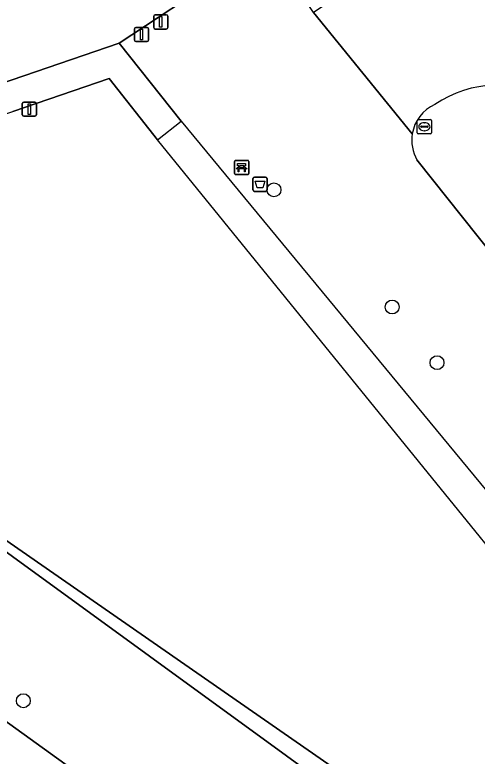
# Model space of a CAD drawing. Extents: x 158352 to 159489, y 383828 to 384603.
# Drawn here: x 158406.2 to 158438.7, y 384209.6 to 384261.7 of the extents above; entities that cross this region are included whole.
import ezdxf

# ---------------------------------------------------------------- set-up
doc = ezdxf.new("R2010")
doc.units = 0
for name, color, linetype in [('IMGEO_Afsluitpaal', 7, 'Continuous'), ('IMGEO_Afvalbak', 7, 'Continuous'), ('IMGEO_Bank', 7, 'Continuous'), ('IMGEO_Berm_groen', 7, 'Continuous'), ('IMGEO_Boom', 7, 'Continuous'), ('IMGEO_Gemengd_bos', 7, 'Continuous'), ('IMGEO_Groenvoorziening', 7, 'Continuous'), ('IMGEO_Loofbos', 7, 'Continuous'), ('IMGEO_Meer_plas_ven_vijver', 7, 'Continuous'), ('IMGEO_Rioolput', 7, 'Continuous'), ('IMGEO_Voetpad_open', 7, 'Continuous')]:
    doc.layers.add(name, color=color, linetype=linetype)

msp = doc.modelspace()

# ---------------------------------------------------------------- linework, layer by layer
at = {"layer": 'IMGEO_Afsluitpaal'}
for p, q in [((158415.934, 384260.848), (158415.934, 384261.648)), ((158415.934, 384261.648), (158415.934, 384260.848)), ((158416.034, 384261.748), (158416.824, 384261.748)), ((158416.824, 384261.748), (158416.034, 384261.748)), ((158416.924, 384261.648), (158416.924, 384260.848)), ((158416.924, 384260.848), (158416.924, 384261.648)), ((158414.685, 384260.864), (158415.475, 384260.864)), ((158415.475, 384260.864), (158414.685, 384260.864)), ((158414.585, 384259.964), (158414.585, 384260.764)), ((158414.585, 384260.764), (158414.585, 384259.964)), ((158415.575, 384260.764), (158415.575, 384259.964)), ((158415.575, 384259.964), (158415.575, 384260.764)), ((158416.824, 384260.748), (158416.034, 384260.748)), ((158416.034, 384260.748), (158416.824, 384260.748)), ((158415.475, 384259.864), (158414.685, 384259.864)), ((158414.685, 384259.864), (158415.475, 384259.864)), ((158406.777, 384255.608), (158407.567, 384255.608)), ((158407.567, 384255.608), (158406.777, 384255.608)), ((158406.677, 384254.708), (158406.677, 384255.508)), ((158406.677, 384255.508), (158406.677, 384254.708)), ((158407.667, 384255.508), (158407.667, 384254.708)), ((158407.667, 384254.708), (158407.667, 384255.508)), ((158407.567, 384254.608), (158406.777, 384254.608)), ((158406.777, 384254.608), (158407.567, 384254.608))]:
    msp.add_line(p, q, dxfattribs=at)
for points in [[(158416.354, 384261.623), (158416.504, 384261.623), (158416.504, 384260.873), (158416.354, 384260.873), (158416.354, 384261.623)], [(158415.005, 384260.739), (158415.155, 384260.739), (158415.155, 384259.989), (158415.005, 384259.989), (158415.005, 384260.739)], [(158407.097, 384255.483), (158407.247, 384255.483), (158407.247, 384254.733), (158407.097, 384254.733), (158407.097, 384255.483)]]:
    msp.add_lwpolyline(points, dxfattribs=at)
for centre, start, end in [((158416.034, 384261.648), 90, 180), ((158416.034, 384261.648), 90, 180), ((158416.824, 384261.648), 0, 90), ((158416.824, 384261.648), 360, 90), ((158414.685, 384260.764), 90, 180), ((158414.685, 384260.764), 90, 180), ((158415.475, 384260.764), 0, 90), ((158415.475, 384260.764), 360, 90), ((158416.034, 384260.848), 180, 270), ((158416.034, 384260.848), 180, 270), ((158416.824, 384260.848), 270, 0), ((158416.824, 384260.848), 270, 0), ((158414.685, 384259.964), 180, 270), ((158414.685, 384259.964), 180, 270), ((158415.475, 384259.964), 270, 0), ((158415.475, 384259.964), 270, 0), ((158406.777, 384255.508), 90, 180), ((158406.777, 384255.508), 90, 180), ((158407.567, 384255.508), 0, 90), ((158407.567, 384255.508), 360, 90), ((158406.777, 384254.708), 180, 270), ((158406.777, 384254.708), 180, 270), ((158407.567, 384254.708), 270, 0), ((158407.567, 384254.708), 270, 0)]:
    msp.add_arc(centre, 0.1, start, end, dxfattribs=at)
at = {"layer": 'IMGEO_Afvalbak'}
for p, q in [((158422.927, 384249.423), (158422.927, 384250.223)), ((158422.927, 384250.223), (158422.927, 384249.423)), ((158423.027, 384250.323), (158423.817, 384250.323)), ((158423.817, 384250.323), (158423.027, 384250.323)), ((158423.917, 384250.223), (158423.917, 384249.423)), ((158423.917, 384249.423), (158423.917, 384250.223)), ((158423.817, 384249.323), (158423.027, 384249.323)), ((158423.027, 384249.323), (158423.817, 384249.323))]:
    msp.add_line(p, q, dxfattribs=at)
msp.add_lwpolyline([(158423.07, 384250.037), (158423.774, 384250.037), (158423.625, 384249.567), (158423.219, 384249.567), (158423.07, 384250.037)], dxfattribs=at)
for centre, start, end in [((158423.027, 384250.223), 90, 180), ((158423.027, 384250.223), 90, 180), ((158423.817, 384250.223), 0, 90), ((158423.817, 384250.223), 360, 90), ((158423.027, 384249.423), 180, 270), ((158423.027, 384249.423), 180, 270), ((158423.817, 384249.423), 270, 0), ((158423.817, 384249.423), 270, 0)]:
    msp.add_arc(centre, 0.1, start, end, dxfattribs=at)
at = {"layer": 'IMGEO_Bank'}
for p, q in [((158421.63, 384250.581), (158421.63, 384251.422)), ((158421.63, 384251.422), (158421.63, 384250.581)), ((158421.705, 384251.506), (158422.546, 384251.506)), ((158422.546, 384251.506), (158421.705, 384251.506)), ((158422.63, 384251.431), (158422.63, 384250.59)), ((158422.63, 384250.59), (158422.63, 384251.431)), ((158422.327, 384250.904), (158421.934, 384250.904)), ((158421.939, 384251.012), (158421.939, 384251.118)), ((158421.983, 384251.118), (158421.983, 384251.012)), ((158422.271, 384251.124), (158421.989, 384251.124)), ((158421.989, 384251.006), (158422.271, 384251.006)), ((158422.277, 384251.012), (158422.277, 384251.118)), ((158422.321, 384251.118), (158422.321, 384251.012)), ((158422.555, 384250.506), (158421.714, 384250.506)), ((158421.714, 384250.506), (158422.555, 384250.506))]:
    msp.add_line(p, q, dxfattribs=at)
for points in [[(158421.877, 384250.904), (158421.735, 384250.904), (158421.847, 384251.006), (158421.933, 384251.006)], [(158421.933, 384251.124), (158421.847, 384251.124), (158421.847, 384251.285), (158422.41, 384251.285), (158422.41, 384251.124), (158422.327, 384251.124)], [(158421.927, 384250.897), (158421.927, 384250.69), (158421.884, 384250.69), (158421.884, 384250.897)], [(158422.327, 384251.006), (158422.41, 384251.006), (158422.522, 384250.904), (158422.383, 384250.904)], [(158422.377, 384250.897), (158422.377, 384250.69), (158422.333, 384250.69), (158422.333, 384250.897)]]:
    msp.add_lwpolyline(points, dxfattribs=at)
for centre, radius, start, end in [((158421.708, 384251.428), 0.0779, 92.4484, 184.2845), ((158421.708, 384251.428), 0.0779, 92.4484, 184.2845), ((158422.552, 384251.428), 0.0779, 2.4484, 94.2845), ((158422.552, 384251.428), 0.0779, 2.4484, 94.2845), ((158421.877, 384250.897), 0.00671, 2.8957, 87.1043), ((158421.934, 384250.897), 0.00671, 92.8957, 177.1043), ((158421.932, 384251.117), 0.00671, 2.8957, 87.1043), ((158421.932, 384251.013), 0.00671, 272.8957, 357.1043), ((158421.989, 384251.117), 0.00671, 92.8957, 177.1043), ((158421.989, 384251.013), 0.00671, 182.8957, 267.1043), ((158422.271, 384251.117), 0.00671, 2.8957, 87.1043), ((158422.271, 384251.013), 0.00671, 272.8957, 357.1043), ((158422.328, 384251.117), 0.00671, 92.8957, 177.1043), ((158422.328, 384251.013), 0.00671, 182.8957, 267.1043), ((158422.326, 384250.897), 0.00671, 2.8957, 87.1043), ((158422.383, 384250.897), 0.00671, 92.8957, 177.1043), ((158421.708, 384250.584), 0.0779, 182.4484, 274.2845), ((158421.708, 384250.584), 0.0779, 182.4484, 274.2845), ((158422.552, 384250.584), 0.0779, 272.4484, 4.2845), ((158422.552, 384250.584), 0.0779, 272.4484, 4.2845)]:
    msp.add_arc(centre, radius, start, end, dxfattribs=at)
at = {"layer": 'IMGEO_Berm_groen'}
msp.add_lwpolyline([(158569.551, 384092.634), (158516.448, 384133.536), (158493.656, 384149.126), (158472.149, 384164), (158386.675, 384225.586)], dxfattribs=at)
at = {"layer": 'IMGEO_Boom'}
for centre in [(158424.405, 384249.434), (158432.737, 384241.182), (158435.893, 384237.264), (158406.752, 384213.473)]:
    msp.add_circle(centre, 0.489, dxfattribs=at)
at = {"layer": 'IMGEO_Gemengd_bos'}
for points in [[(158483.904, 384170.579), (158477.757, 384177.625), (158462.023, 384196.603), (158449.195, 384194.473), (158382.576, 384240.687), (158378.48, 384236.987)], [(158383.313, 384238.719), (158386.656, 384237.654), (158444.59, 384195.575), (158469.115, 384176.319), (158500, 384154.097), (158590.955, 384087.078), (158592.322, 384085.844)]]:
    msp.add_lwpolyline(points, dxfattribs=at)
at = {"layer": 'IMGEO_Groenvoorziening'}
for points in [[(158475.372, 384290.572), (158477.757, 384292.342), (158477.222, 384293.117), (158476.263, 384294.498), (158427.196, 384261.9), (158434.147, 384253.366)], [(158391.491, 384252.234), (158400.043, 384255.15), (158413.505, 384259.749), (158420.84, 384264.608), (158421.634, 384263.32), (158424.94, 384265.357), (158429.971, 384269.474), (158428.524, 384271.811), (158428.201, 384271.596)], [(158416.201, 384252.949), (158412.807, 384257.26), (158406.022, 384254.951)], [(158389.929, 384247.372), (158382.576, 384240.687), (158449.195, 384194.473), (158462.023, 384196.603), (158416.201, 384252.949)], [(158444.59, 384195.575), (158386.656, 384237.654), (158383.313, 384238.719)], [(158386.675, 384225.586), (158472.149, 384164), (158493.656, 384149.126), (158516.448, 384133.536), (158569.551, 384092.634), (158582.058, 384083.676), (158582.93, 384081.784), (158582.389, 384080.998), (158584.779, 384079.176), (158589.868, 384075.295), (158591.273, 384076.65)]]:
    msp.add_lwpolyline(points, dxfattribs=at)
for centre, radius, start, end in [((158440.22, 384248.811), 7.998, 59.7784, 124.1112), ((158436.872, 384252.916), 2.762, 114.3156, 170.617)]:
    msp.add_arc(centre, radius, start, end, dxfattribs=at)
at = {"layer": 'IMGEO_Loofbos'}
for points in [[(158434.147, 384253.366), (158427.196, 384261.9), (158424.94, 384265.357), (158421.634, 384263.32), (158420.84, 384264.608), (158413.505, 384259.749), (158417.867, 384254.264), (158452.894, 384211.887), (158462.876, 384218.505), (158462.309, 384219.192)], [(158459.374, 384220.289), (158434.473, 384251.544)]]:
    msp.add_lwpolyline(points, dxfattribs=at)
msp.add_arc((158436.875, 384252.914), 2.765, 170.5898, 209.6987, dxfattribs=at)
at = {"layer": 'IMGEO_Meer_plas_ven_vijver'}
msp.add_lwpolyline([(158434.473, 384251.544), (158459.374, 384220.289)], dxfattribs=at)
for centre, radius, start, end in [((158440.22, 384248.811), 7.998, 59.7784, 124.1112), ((158436.872, 384252.916), 2.762, 114.3156, 170.617), ((158436.875, 384252.914), 2.765, 170.5898, 209.6987)]:
    msp.add_arc(centre, radius, start, end, dxfattribs=at)
at = {"layer": 'IMGEO_Rioolput'}
for p, q in [((158434.499, 384253.448), (158434.499, 384254.3)), ((158434.574, 384254.374), (158435.426, 384254.374)), ((158434.987, 384254.154), (158435.012, 384254.154)), ((158435.5, 384254.3), (158435.5, 384253.448)), ((158434.758, 384253.868), (158434.758, 384253.88)), ((158435.196, 384253.831), (158434.798, 384253.831)), ((158434.801, 384253.917), (158435.199, 384253.917)), ((158435.01, 384253.594), (158434.985, 384253.594)), ((158435.242, 384253.88), (158435.242, 384253.868)), ((158435.426, 384253.374), (158434.574, 384253.374))]:
    msp.add_line(p, q, dxfattribs=at)
for points in [[(158434.499, 384253.448), (158434.499, 384254.3)], [(158434.574, 384254.374), (158435.426, 384254.374)], [(158435.5, 384254.3), (158435.5, 384253.448)], [(158435.426, 384253.374), (158434.574, 384253.374)]]:
    msp.add_lwpolyline(points, dxfattribs=at)
for centre, radius, start, end in [((158434.576, 384254.298), 0.0765, 91.552, 178.448), ((158434.576, 384254.298), 0.0765, 91.552, 178.448), ((158435.424, 384254.298), 0.0765, 1.552, 88.448), ((158435.424, 384254.298), 0.0765, 1.552, 88.448), ((158434.798, 384253.877), 0.0403, 85.8775, 175.7526), ((158434.795, 384253.867), 0.0366, 178.938, 274.7102), ((158435.199, 384253.874), 0.043, 264.8664, 352.4533), ((158435.203, 384253.879), 0.0386, 1.7309, 96.639), ((158434.576, 384253.45), 0.0765, 181.552, 268.448), ((158434.576, 384253.45), 0.0765, 181.552, 268.448), ((158435.424, 384253.45), 0.0765, 271.552, 358.448), ((158435.424, 384253.45), 0.0765, 271.552, 358.448)]:
    msp.add_arc(centre, radius, start, end, dxfattribs=at)
for centre, major_axis, ratio, start_param, end_param in [((158434.986, 384253.874), (-0.387, 0.002), 0.722429, 4.712389, 7.853982), ((158435.011, 384253.874), (-0.39, 0.002), 0.717154, 1.570796, 4.712389)]:
    msp.add_ellipse(centre, major_axis=major_axis, ratio=ratio, start_param=start_param, end_param=end_param, dxfattribs=at)
at = {"layer": 'IMGEO_Voetpad_open'}
msp.add_lwpolyline([(158391.976, 384250.174), (158400.692, 384253.138), (158406.022, 384254.951), (158412.807, 384257.26), (158416.201, 384252.949), (158417.867, 384254.264), (158413.505, 384259.749), (158400.043, 384255.15), (158391.491, 384252.234)], dxfattribs=at)

doc.saveas('drawing.dxf')
